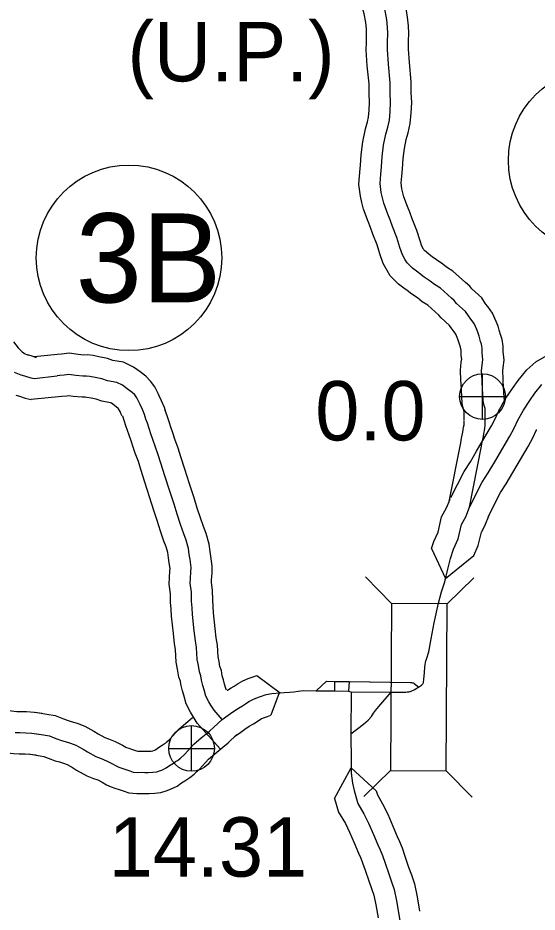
# Model space of a CAD drawing. Extents: x -83719 to 153526, y -11835 to 11446.
# Drawn here: x 8871.5 to 8994.7, y -1219.7 to -1007.6 of the extents above; entities that cross this region are included whole.
import ezdxf

# ---------------------------------------------------------------- set-up
doc = ezdxf.new("R2010")
doc.units = 0
for name, color, linetype in [('Level 10', 7, 'Continuous'), ('Level 11', 7, 'Continuous'), ('Level 15', 7, 'Continuous'), ('Level 20', 7, 'Continuous'), ('Level 25', 7, 'Continuous'), ('Level 26', 7, 'Continuous'), ('Level 27', 7, 'Continuous'), ('Level 58', 7, 'Continuous'), ('Level 59', 7, 'Continuous')]:
    doc.layers.add(name, color=color, linetype=linetype)

msp = doc.modelspace()

# ---------------------------------------------------------------- linework, layer by layer
at = {"layer": 'Level 10'}
for points in [[(8954.23, -1013.45), (8954.23, -1013.24), (8954.25, -1011.4), (8954.21, -1010.18), (8954.06, -1008.74), (8953.71, -1006.62), (8953.2, -1004.97), (8952.57, -1002.99), (8951.98, -1000.56), (8951.44, -998.61), (8950.52, -995.02), (8949.34, -989.77), (8948.62, -986.84), (8948.29, -984.59), (8948.01, -983.06), (8946.56, -976.86)], [(8964.23, -1013.02), (8964.25, -1011.28), (8964.19, -1009.5), (8963.98, -1007.4), (8963.46, -1004.3), (8962.75, -1001.99), (8962.21, -1000.3), (8961.66, -998.04), (8961.11, -996.04), (8960.24, -992.67), (8959.07, -987.48), (8958.45, -984.92), (8958.16, -982.96), (8956.49, -975.73)], [(8986.98, -1098.17), (8986.88, -1097.71), (8986.65, -1093.77), (8986.63, -1093.11), (8986.54, -1091.4), (8986.63, -1090.51), (8986.89, -1088.78), (8986.74, -1087.37), (8986.69, -1086.79), (8986.63, -1085.47), (8986.38, -1083.85), (8986.1, -1082.94), (8985.74, -1081.63), (8985.44, -1080.69), (8985.02, -1079.61), (8984.14, -1077.6), (8983, -1076.04), (8982.49, -1075.38), (8981.57, -1073.96), (8979.23, -1071.89), (8978.71, -1071.22), (8977.72, -1070.34)], [(8977.36, -1103.04), (8977.36, -1100.93), (8977.31, -1100.75), (8976.94, -1099.06), (8976.67, -1094.25), (8976.64, -1093.58), (8976.51, -1091.14), (8976.71, -1089.24), (8976.81, -1088.57), (8976.78, -1088.31), (8976.71, -1087.42), (8976.66, -1086.47), (8976.6, -1086.08), (8976.5, -1085.72), (8976.15, -1084.49), (8976, -1084.02), (8975.77, -1083.42), (8975.42, -1082.62), (8974.99, -1082.02), (8974.31, -1081.14), (8973.92, -1080.54), (8971.91, -1078.76), (8971.38, -1078.08), (8970.49, -1077.29)], [(8950.48, -1177.41), (8953.53, -1175.11), (8954.64, -1174.12), (8955.38, -1173.26), (8955.89, -1172.53), (8956.36, -1171.84), (8957.17, -1170.95), (8960.09, -1167.49), (8963.09, -1167.51), (8963.55, -1167.49), (8963.91, -1167.47), (8964.3, -1167.41), (8964.48, -1167.38), (8964.64, -1167.33), (8965, -1167.2), (8965.39, -1167.02), (8965.72, -1166.85), (8966.03, -1166.67), (8966.35, -1166.49), (8966.64, -1166.3)], [(8949.92, -1167.26), (8950.62, -1167.44)], [(8950.62, -1167.44), (8950.48, -1177.41)], [(8950.62, -1167.44), (8960.09, -1167.49)], [(8866.78, -1171.54), (8867.71, -1171.68), (8869.4, -1171.85), (8871.23, -1172.06), (8872.16, -1172.1), (8873.59, -1172.13), (8875.34, -1172.23), (8877.3, -1172.52)], [(8875.62, -1172.27), (8878.41, -1172.72), (8880.37, -1173.06), (8882.31, -1173.82), (8883.41, -1174.24), (8884.16, -1174.44), (8885.6, -1174.89), (8887.38, -1175.55), (8889.53, -1176.75), (8890.54, -1177.37), (8892.12, -1178.26), (8893, -1178.6), (8894.56, -1179.18), (8896.34, -1180.1), (8897.12, -1180.56), (8897.3, -1180.64), (8897.86, -1180.83), (8898.67, -1181.13), (8899.63, -1181.41), (8899.98, -1181.54), (8900.02, -1181.54), (8900.75, -1181.52), (8901.68, -1181.53), (8902.28, -1181.54), (8903.11, -1181.47), (8903.51, -1181.44), (8903.52, -1181.43), (8903.89, -1181.3), (8904.13, -1181.19), (8904.6, -1180.83), (8905.72, -1180.11), (8906.24, -1179.77), (8906.51, -1179.6), (8906.87, -1179.32), (8907.51, -1178.73), (8909.78, -1176.24), (8911.81, -1174.48), (8912.95, -1173.55)], [(8874.04, -1182.15), (8876.76, -1182.58), (8877.66, -1182.74), (8878.71, -1183.15), (8880.32, -1183.76), (8881.36, -1184.05), (8882.37, -1184.36), (8883.19, -1184.66), (8884.48, -1185.38), (8885.45, -1185.98), (8887.84, -1187.33), (8889.47, -1187.96), (8890.51, -1188.34), (8891.51, -1188.86), (8892.57, -1189.49), (8893.66, -1189.96), (8894.48, -1190.24), (8895.54, -1190.63), (8896.49, -1190.91), (8897.8, -1191.4), (8899.76, -1191.55), (8900.83, -1191.53), (8901.56, -1191.53), (8902.62, -1191.55), (8903.99, -1191.44), (8905.46, -1191.3), (8906.71, -1190.91), (8907.75, -1190.53), (8909.32, -1189.79), (8910.32, -1189.04), (8911.15, -1188.51), (8911.63, -1188.19), (8912.3, -1187.77), (8913.35, -1186.94), (8914.59, -1185.81), (8916.77, -1183.41), (8918.24, -1182.14), (8920.17, -1180.57), (8921.39, -1179.52), (8923.43, -1177.59)], [(8950.48, -1177.41), (8950.57, -1183.95), (8950.59, -1185.48)], [(8865.26, -1181.42), (8866.43, -1181.6), (8868.34, -1181.8), (8870.43, -1182.03), (8871.84, -1182.1), (8873.2, -1182.12), (8874.32, -1182.19), (8875.88, -1182.41)], [(8956.51, -1190.92), (8956.8, -1191.88), (8958.05, -1193.97), (8959.25, -1196.48), (8960.51, -1199.3), (8961.51, -1201.77), (8962.02, -1202.9), (8962.66, -1204.45), (8963.36, -1206.43), (8964.23, -1208.99), (8964.88, -1210.87), (8965.58, -1212.94), (8966.28, -1216.02), (8966.84, -1219.43)], [(8946.61, -1192.75), (8947.59, -1195.95), (8949.22, -1198.69), (8950.17, -1200.68), (8951.31, -1203.23), (8952.32, -1205.72), (8952.85, -1206.87), (8953.31, -1208), (8953.91, -1209.7), (8954.78, -1212.24), (8955.42, -1214.11), (8955.94, -1215.65), (8956.46, -1217.93), (8956.98, -1221.06)]]:
    msp.add_lwpolyline(points, dxfattribs=at)
at = {"layer": 'Level 11'}
for points in [[(8970.49, -1077.29), (8968.78, -1075.76), (8967.43, -1074.96), (8966.29, -1074.01), (8965.01, -1073.13), (8963.84, -1072.26), (8963.07, -1071.69), (8961.85, -1070.74), (8960.95, -1069.86), (8959.88, -1068.76), (8959.11, -1067.48), (8958.2, -1065.85), (8957.41, -1063.57), (8956.74, -1061.39), (8955.73, -1058.87), (8955.14, -1057.29), (8954.59, -1055.9), (8953.53, -1053), (8953.14, -1051.42), (8952.79, -1049.88), (8952.42, -1047.08), (8952.62, -1044.16), (8952.83, -1042.51), (8952.96, -1040.09), (8953.33, -1036.99), (8953.95, -1033.94), (8954.47, -1032.29), (8954.71, -1031.16), (8954.86, -1029.47), (8954.94, -1027.71), (8954.83, -1025.52), (8954.83, -1023.23), (8954.42, -1018.95), (8954.17, -1015.17), (8954.23, -1013.45)], [(8977.72, -1070.34), (8974.72, -1067.66), (8973.22, -1066.76), (8972.32, -1066.02), (8970.83, -1065), (8969.82, -1064.24), (8969.13, -1063.73), (8968.43, -1063.19), (8968.02, -1062.78), (8967.84, -1062.6), (8967.76, -1062.47), (8967.36, -1061.75), (8966.92, -1060.48), (8966.18, -1058.04), (8965.06, -1055.26), (8964.48, -1053.69), (8963.93, -1052.33), (8963.11, -1050.07), (8962.87, -1049.11), (8962.64, -1048.11), (8962.46, -1046.76), (8962.57, -1045.15), (8962.8, -1043.4), (8962.92, -1040.95), (8963.21, -1038.59), (8963.64, -1036.45), (8964.15, -1034.84), (8964.62, -1032.64), (8964.84, -1030.13), (8964.95, -1027.69), (8964.83, -1025.27), (8964.83, -1022.75), (8964.39, -1018.15), (8964.18, -1014.99), (8964.23, -1013.44), (8964.23, -1013.02)], [(8973.77, -1122.67), (8976.6, -1108.37), (8976.75, -1107.24), (8977.06, -1105.87), (8977.17, -1105.29), (8977.27, -1104.7), (8977.37, -1104.08), (8977.38, -1103.95), (8977.36, -1103.16)]]:
    msp.add_lwpolyline(points, dxfattribs=at)
at = {"layer": 'Level 15'}
for points in [[(8870.43, -1084.46), (8871.57, -1085.85), (8872.56, -1086.8), (8873.08, -1087.18), (8873.83, -1087.48), (8874.02, -1087.54), (8874.81, -1087.79), (8875.88, -1088.11), (8875.41, -1087.99)], [(8907.04, -1102.31), (8906.95, -1102.01), (8906.59, -1101.12), (8906.26, -1099.99), (8905.61, -1098.42), (8905.02, -1097.21), (8904.8, -1096.71), (8904.02, -1095.1), (8903.01, -1093.72), (8901.86, -1092.6), (8900.49, -1091.57), (8898.96, -1090.42), (8896.53, -1089.26), (8894.03, -1088.82), (8892.76, -1088.36), (8890.74, -1087.96), (8889.38, -1087.71), (8888, -1087.54), (8887.05, -1087.56), (8885.85, -1087.45), (8883.69, -1087.11), (8881.88, -1087.36), (8880.92, -1087.47), (8875.41, -1087.99)], [(8984.5, -1103.18), (8984.75, -1102.71), (8985.65, -1100.76), (8987.16, -1098.04), (8988.84, -1095.48), (8990.2, -1093.59), (8992.24, -1091.07), (8994.42, -1089.21), (8997.04, -1087.64)], [(8871.06, -1097.09), (8871.87, -1097.35), (8873.26, -1097.76), (8874.63, -1098.1)], [(8896.27, -1102.08), (8895.97, -1101.45), (8895.74, -1100.95), (8895.42, -1100.29), (8895.34, -1100.21), (8894.46, -1099.55), (8893.74, -1099.01), (8893.46, -1098.87), (8891.44, -1098.52), (8890.06, -1098.02), (8888.89, -1097.78), (8887.86, -1097.6), (8887.51, -1097.56), (8886.73, -1097.58), (8884.61, -1097.38), (8883.58, -1097.22), (8883.12, -1097.28), (8881.95, -1097.42), (8874.63, -1098.1)], [(8974.22, -1121.37), (8977.36, -1115.21), (8978.87, -1112.86), (8980.34, -1110.36), (8983.85, -1104.38), (8984.75, -1102.71), (8985.65, -1100.76), (8985.85, -1100.41)], [(8919.53, -1180.92), (8914.06, -1174.84), (8913.06, -1173.28), (8912.44, -1172.26), (8911.44, -1170.29), (8910.89, -1168.26), (8910.59, -1167.18), (8910.2, -1165.64), (8910.09, -1164.93), (8909.73, -1163.96), (8909.42, -1162.05), (8909.09, -1160.39), (8908.91, -1157.42), (8908.69, -1156.03), (8908.4, -1153.56), (8907.95, -1149.49), (8907.87, -1147.83), (8907.74, -1146.15), (8907.7, -1144.16), (8907.41, -1141.9), (8907.47, -1140.29), (8907.59, -1138.72), (8907.61, -1138.18), (8907.41, -1136.81), (8907.21, -1135.62), (8907.06, -1134.41), (8906.68, -1133.04), (8906.16, -1131.73), (8905.33, -1129.35), (8904.53, -1126.81), (8903.79, -1124.42), (8902.74, -1121.16), (8901.65, -1117.72), (8900.67, -1114.74), (8900.09, -1112.83), (8899.33, -1110.8), (8898.8, -1109.17), (8898.35, -1107.87), (8897.92, -1106.56), (8897.55, -1105.43), (8897.12, -1104.38), (8896.44, -1102.03)], [(8920.98, -1167), (8920.82, -1166.67), (8920.53, -1165.62), (8920.26, -1164.62), (8920, -1163.62), (8919.81, -1162.39), (8919.45, -1161.42), (8919.26, -1160.25), (8919.03, -1159.1), (8918.86, -1156.33), (8918.59, -1154.65), (8918.33, -1152.44), (8917.93, -1148.69), (8917.85, -1147.21), (8917.74, -1145.69), (8917.69, -1143.4), (8917.43, -1141.45), (8917.46, -1140.86), (8917.58, -1139.3), (8917.64, -1137.64), (8917.29, -1135.26), (8917.11, -1134.18), (8916.89, -1132.45), (8916.18, -1129.87), (8915.54, -1128.23), (8914.82, -1126.19), (8914.08, -1123.84), (8913.33, -1121.41), (8912.26, -1118.11), (8911.16, -1114.65), (8910.21, -1111.73), (8909.57, -1109.62), (8908.77, -1107.49), (8908.27, -1105.98), (8907.82, -1104.67), (8907.41, -1103.43), (8906.95, -1102.01), (8906.59, -1101.12), (8906.48, -1100.75)], [(8983.13, -1125.91), (8986.05, -1120.19), (8987.39, -1118.1), (8988.96, -1115.43), (8992.57, -1109.28), (8993.71, -1107.18), (8994.58, -1105.28), (8994.59, -1105.25)], [(8969.68, -1133.41), (8970.2, -1131.82), (8971.21, -1129.55), (8972.06, -1125.92), (8973.23, -1123.79), (8974.04, -1121.77)], [(8979.67, -1135.14), (8980.73, -1132.75), (8981.48, -1129.53), (8982.28, -1128.08), (8983.32, -1125.51)], [(8969.68, -1133.41), (8973, -1140.59), (8979.67, -1135.14)], [(8966.64, -1166.3), (8966.84, -1166.17), (8967.03, -1166.04), (8967.24, -1165.88), (8967.37, -1165.76), (8967.49, -1165.64), (8967.59, -1165.5), (8967.67, -1165.37), (8967.72, -1165.26), (8967.78, -1165.01), (8967.83, -1164.7), (8967.86, -1164.32), (8967.9, -1163.83), (8967.99, -1162.76), (8968.1, -1161.64), (8968.16, -1160.95), (8968.23, -1160.47), (8968.31, -1160.08), (8968.43, -1159.68), (8969.02, -1157.97), (8969.59, -1154.87), (8970.26, -1151.04), (8971.28, -1146.38), (8972.01, -1143.69), (8972.83, -1141.36), (8973, -1140.59)], [(8921.17, -1167.06), (8921.23, -1167.02), (8922.15, -1166.49), (8922.79, -1166.07), (8923.74, -1165.46), (8924.86, -1164.84), (8926.12, -1164.3), (8927.35, -1163.85), (8928.18, -1163.56)], [(8928.18, -1163.56), (8933.74, -1167.64)], [(8942.27, -1167.17), (8944.75, -1164.9), (8946.62, -1164.99)], [(8946.62, -1164.99), (8950.08, -1164.99)], [(8946.62, -1164.99), (8946.66, -1167.16)], [(8950.08, -1164.99), (8949.92, -1167.26)], [(8950.08, -1164.99), (8964.57, -1165.23), (8964.91, -1165.23), (8965.16, -1165.26), (8965.35, -1165.31), (8965.55, -1165.43), (8966.64, -1166.3)], [(8933.49, -1167.66), (8931.51, -1172.99)], [(8933.49, -1167.66), (8933.74, -1167.64), (8934.67, -1167.62), (8935.97, -1167.5), (8937.01, -1167.41), (8938, -1167.29), (8939.27, -1167.11), (8942.27, -1167.17)], [(8942.27, -1167.17), (8946.66, -1167.16)], [(8946.66, -1167.16), (8949.92, -1167.26)], [(8922.88, -1178.05), (8924.39, -1176.98), (8925.33, -1176.26), (8926.4, -1175.58), (8927.42, -1175), (8928.26, -1174.44), (8928.85, -1174.06), (8929.27, -1173.83), (8929.82, -1173.6), (8930.73, -1173.27), (8931.51, -1172.99)], [(8946.61, -1192.75), (8950.59, -1185.48), (8956.51, -1190.92)]]:
    msp.add_lwpolyline(points, dxfattribs=at)
at = {"layer": 'Level 20'}
for p, q in [((8960.19, -1146.46), (8954.02, -1140.19)), ((8973.39, -1146.56), (8979.66, -1140.38)), ((8959.9, -1186.06), (8953.63, -1192.24)), ((8973.1, -1186.16), (8979.28, -1192.43))]:
    msp.add_line(p, q, dxfattribs=at)
msp.add_lwpolyline([(8973.1, -1186.16), (8973.39, -1146.56), (8960.19, -1146.46), (8959.9, -1186.06)], close=True, dxfattribs=at)
at = {"layer": 'Level 26'}
for p, q in [((8981.75, -1102.82), (8981.75, -1091.98)), ((8976.33, -1097.4), (8987.16, -1097.4)), ((8912.71, -1186.27), (8912.71, -1175.44)), ((8907.3, -1180.85), (8918.13, -1180.85))]:
    msp.add_line(p, q, dxfattribs=at)
for centre in [(8981.75, -1097.4), (8912.71, -1180.85)]:
    msp.add_circle(centre, 5.42, dxfattribs=at)
at = {"layer": 'Level 27'}
for centre in [(9009.89, -1041.41), (8897.87, -1064.52)]:
    msp.add_circle(centre, 22, dxfattribs=at)
at = {"layer": 'Level 59'}
for points in [[(8959.23, -1013.31), (8959.25, -1011.34), (8959.2, -1009.84), (8959.02, -1008.07), (8958.58, -1005.46), (8957.97, -1003.48), (8957.39, -1001.64), (8956.82, -999.3), (8956.27, -997.32), (8955.38, -993.84), (8954.2, -988.63), (8953.54, -985.88), (8953.23, -983.78), (8952.94, -982.24), (8952.35, -980.9), (8952.17, -979.6), (8951.53, -976.3)], [(8974.4, -1074.08), (8971.75, -1071.71), (8970.33, -1070.86), (8969.3, -1070.01), (8967.92, -1069.06), (8966.83, -1068.25), (8966.1, -1067.71), (8965.14, -1066.96), (8964.48, -1066.32), (8963.86, -1065.68), (8963.43, -1064.98), (8962.78, -1063.8), (8962.17, -1062.02), (8961.46, -1059.71), (8960.39, -1057.07), (8959.81, -1055.49), (8959.26, -1054.12), (8958.32, -1051.54), (8958, -1050.27), (8957.72, -1048.99), (8957.44, -1046.92), (8957.6, -1044.66), (8957.81, -1042.96), (8957.94, -1040.52), (8958.27, -1037.79), (8958.8, -1035.19), (8959.31, -1033.56), (8959.66, -1031.9), (8959.85, -1029.8), (8959.94, -1027.7), (8959.83, -1025.39), (8959.83, -1022.99), (8959.41, -1018.55), (8959.18, -1015.08), (8959.23, -1013.34), (8959.23, -1013.31)], [(8982.36, -1103.03), (8982.36, -1100.26), (8982.17, -1099.56), (8981.91, -1098.39), (8981.66, -1094.01), (8981.63, -1093.34), (8981.52, -1091.27), (8981.67, -1089.87), (8981.85, -1088.67), (8981.76, -1087.84), (8981.7, -1087.1), (8981.65, -1085.97), (8981.49, -1084.97), (8981.3, -1084.33), (8980.95, -1083.06), (8980.72, -1082.36), (8980.4, -1081.52), (8979.78, -1080.11), (8978.99, -1079.03), (8978.4, -1078.26), (8977.75, -1077.25), (8975.57, -1075.32), (8975.05, -1074.65), (8974.4, -1074.08)], [(8870.64, -1091.59), (8872.21, -1092.22), (8872.54, -1092.31), (8873.34, -1092.57), (8874.57, -1092.93), (8875.34, -1093.13)], [(8875.34, -1093.13), (8880.8, -1092.5)], [(8919.99, -1173.96), (8918.05, -1171.8), (8917.3, -1170.63), (8916.81, -1169.82), (8916.13, -1168.48), (8915.71, -1166.94), (8915.42, -1165.9), (8915.1, -1164.63), (8914.95, -1163.66), (8914.59, -1162.69), (8914.34, -1161.15), (8914.06, -1159.75), (8913.89, -1156.88), (8913.64, -1155.34), (8913.36, -1153), (8912.94, -1149.09), (8912.86, -1147.52), (8912.74, -1145.92), (8912.7, -1143.78), (8912.42, -1141.68), (8912.47, -1140.58), (8912.58, -1139.01), (8912.63, -1137.91), (8912.35, -1136.04), (8912.16, -1134.9), (8911.98, -1133.43), (8911.43, -1131.46), (8910.85, -1129.98), (8910.07, -1127.77), (8909.3, -1125.32), (8908.56, -1122.91), (8907.5, -1119.63), (8906.4, -1116.18), (8905.44, -1113.24), (8904.83, -1111.23), (8904.05, -1109.15), (8903.54, -1107.57), (8903.08, -1106.27), (8902.66, -1105), (8902.25, -1103.72), (8901.86, -1102.75), (8901.54, -1101.65), (8901.05, -1100.47), (8900.5, -1099.33), (8900.27, -1098.83), (8899.71, -1097.69), (8899.22, -1097.01), (8898.6, -1096.41), (8897.47, -1095.56), (8896.35, -1094.71), (8894.99, -1094.06), (8892.74, -1093.67), (8891.41, -1093.19), (8889.82, -1092.87), (8888.62, -1092.66), (8887.76, -1092.55), (8886.89, -1092.57), (8885.23, -1092.42), (8883.63, -1092.17), (8882.5, -1092.32), (8881.43, -1092.44), (8880.8, -1092.5)], [(8978.68, -1123.64), (8981.7, -1117.7), (8983.13, -1115.48), (8984.65, -1112.9), (8988.21, -1106.83), (8989.23, -1104.94), (8990.12, -1103.02), (8991.44, -1100.63), (8992.96, -1098.31), (8994.18, -1096.62), (8995.83, -1094.57)], [(8978.68, -1123.64), (8981.53, -1109.19), (8981.67, -1108.13), (8981.95, -1106.89), (8982.09, -1106.16), (8982.2, -1105.5), (8982.31, -1104.83), (8982.38, -1104.33), (8982.39, -1103.93), (8982.36, -1103.03)], [(8966.64, -1166.3), (8966.84, -1166.17), (8967.03, -1166.04), (8967.24, -1165.88), (8967.37, -1165.76), (8967.49, -1165.64), (8967.59, -1165.5), (8967.67, -1165.37), (8967.72, -1165.26), (8967.78, -1165.01), (8967.83, -1164.7), (8967.86, -1164.32), (8967.9, -1163.83), (8967.99, -1162.76), (8968.1, -1161.64), (8968.16, -1160.95), (8968.23, -1160.47), (8968.31, -1160.08), (8968.43, -1159.68), (8969.02, -1157.97), (8969.59, -1154.87), (8970.26, -1151.04), (8971.28, -1146.38), (8972.01, -1143.69), (8972.83, -1141.36), (8973.49, -1138.33), (8974.15, -1135.84), (8974.88, -1133.61), (8975.97, -1131.15), (8976.77, -1127.72), (8977.76, -1125.93), (8978.68, -1123.64)], [(8942.27, -1167.17), (8944.75, -1164.9), (8946.62, -1164.99)], [(8946.62, -1164.99), (8950.08, -1164.99)], [(8946.62, -1164.99), (8946.66, -1167.16)], [(8950.08, -1164.99), (8949.92, -1167.26)], [(8950.32, -1164.99), (8964.57, -1165.23), (8964.91, -1165.23), (8965.16, -1165.26), (8965.35, -1165.31), (8965.55, -1165.43), (8966.64, -1166.3)], [(8950.48, -1177.41), (8953.53, -1175.11), (8954.64, -1174.12), (8955.38, -1173.26), (8955.89, -1172.53), (8956.36, -1171.84), (8957.17, -1170.95), (8960.09, -1167.49), (8963.09, -1167.51), (8963.55, -1167.49), (8963.91, -1167.47), (8964.3, -1167.41), (8964.48, -1167.38), (8964.64, -1167.33), (8965, -1167.2), (8965.39, -1167.02), (8965.72, -1166.85), (8966.03, -1166.67), (8966.35, -1166.49), (8966.64, -1166.3)], [(8919.99, -1173.96), (8921.44, -1172.94), (8922.48, -1172.16), (8923.82, -1171.3), (8924.79, -1170.75), (8925.53, -1170.25), (8926.3, -1169.76), (8927.07, -1169.34), (8927.97, -1168.95), (8929.04, -1168.56), (8930.41, -1168.07), (8931.74, -1167.79), (8933.74, -1167.64), (8934.67, -1167.62), (8935.97, -1167.5), (8937.01, -1167.41), (8938, -1167.29), (8939.27, -1167.11), (8942.27, -1167.17)], [(8942.27, -1167.17), (8946.66, -1167.16)], [(8946.68, -1167.16), (8949.94, -1167.26)], [(8949.92, -1167.26), (8950.62, -1167.44)], [(8950.62, -1167.44), (8950.48, -1177.41)], [(8950.62, -1167.44), (8960.09, -1167.49)], [(8874.83, -1177.21), (8877.59, -1177.65), (8879.02, -1177.9), (8880.51, -1178.49), (8881.87, -1179), (8882.76, -1179.25), (8883.99, -1179.63), (8885.28, -1180.11), (8887, -1181.06), (8887.99, -1181.67), (8889.98, -1182.8), (8891.24, -1183.28), (8892.53, -1183.76), (8893.92, -1184.48), (8894.85, -1185.02), (8895.48, -1185.3), (8896.17, -1185.54), (8897.1, -1185.88), (8898.06, -1186.16), (8898.89, -1186.47), (8899.89, -1186.55), (8900.79, -1186.52), (8901.62, -1186.53), (8902.45, -1186.54), (8903.55, -1186.46), (8904.48, -1186.37), (8905.12, -1186.17), (8905.82, -1185.91), (8906.72, -1185.49), (8907.46, -1184.93), (8908.43, -1184.31), (8908.94, -1183.98), (8909.41, -1183.69), (8910.11, -1183.13), (8911.05, -1182.27), (8913.28, -1179.83), (8915.02, -1178.31), (8916.97, -1176.73), (8918.04, -1175.81), (8919.99, -1173.96)], [(8870.83, -1177.04), (8872, -1177.1), (8873.4, -1177.12), (8874.83, -1177.21), (8876.59, -1177.47)], [(8950.48, -1177.41), (8950.57, -1183.95), (8950.61, -1186.76), (8950.88, -1189.13), (8951.26, -1190.87), (8952.2, -1193.91), (8953.63, -1196.33), (8954.71, -1198.58), (8955.91, -1201.26), (8956.92, -1203.74), (8957.44, -1204.88), (8957.99, -1206.23), (8958.63, -1208.07), (8959.5, -1210.61), (8960.15, -1212.49), (8960.76, -1214.3), (8961.37, -1216.98), (8962.15, -1221.69)]]:
    msp.add_lwpolyline(points, dxfattribs=at)

# ---------------------------------------------------------------- texts
at = {"layer": 'Level 25'}
for s, p in [('0.0', (8942.07, -1107.81)), ('14.31', (8893.04, -1211.25))]:
    msp.add_text(s, height=14.08, dxfattribs=at).set_placement(p)
at = {"layer": 'Level 27'}
msp.add_text('3B', height=21.12, dxfattribs=at).set_placement((8885.21, -1075.08))
at = {"layer": 'Level 58'}
msp.add_text('(U.P.)', height=14.08, dxfattribs=at).set_placement((8897.51, -1022.66))

doc.saveas('drawing.dxf')
